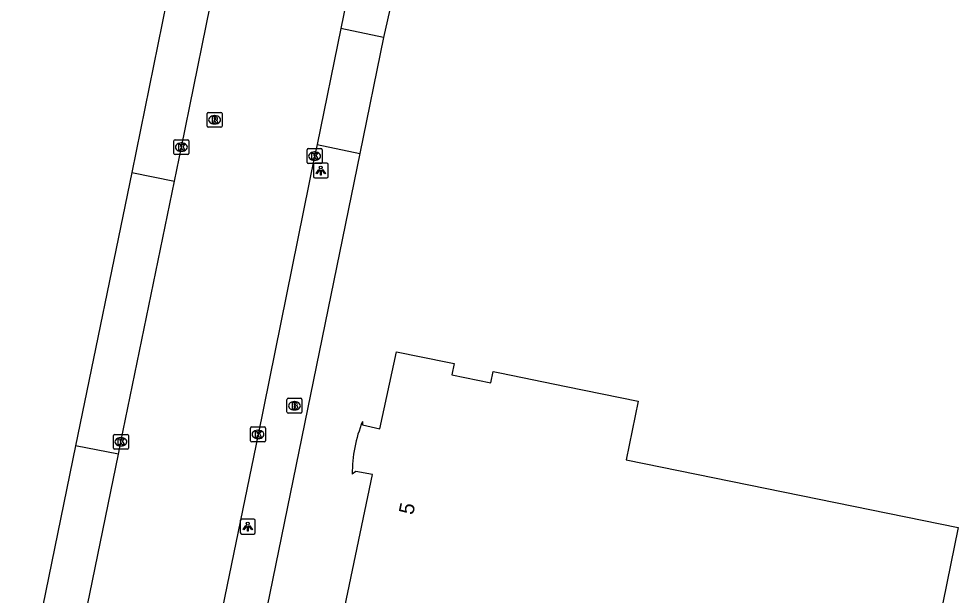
# Model space of a CAD drawing. Extents: x 157692 to 159670, y 381454 to 383289.
# Drawn here: x 158096.2 to 158159.2, y 381937.1 to 381975.8 of the extents above; entities that cross this region are included whole.
import ezdxf

# ---------------------------------------------------------------- set-up
doc = ezdxf.new("R2010")
doc.units = 0
for name, color, linetype in [('IMGEO_Brandkraan', 7, 'Continuous'), ('IMGEO_Kolk', 7, 'Continuous'), ('IMGEO_Lichtpunt', 7, 'Continuous'), ('IMGEO_Pand', 7, 'Continuous'), ('IMGEO_Pand_nummerreeks', 7, 'Continuous'), ('IMGEO_Rijbaan_lokaal_gesloten', 7, 'Continuous'), ('IMGEO_Rioolput', 7, 'Continuous'), ('IMGEO_Voetpad_open', 7, 'Continuous')]:
    doc.layers.add(name, color=color, linetype=linetype)

msp = doc.modelspace()

# ---------------------------------------------------------------- linework, layer by layer
at = {"layer": 'IMGEO_Brandkraan'}
for p, q in [((158114.246, 381950.283), (158115.098, 381950.283)), ((158114.171, 381949.357), (158114.171, 381950.209)), ((158114.659, 381950.063), (158114.684, 381950.063)), ((158115.172, 381950.209), (158115.172, 381949.357)), ((158115.098, 381949.283), (158114.246, 381949.283)), ((158114.682, 381949.503), (158114.657, 381949.503))]:
    msp.add_line(p, q, dxfattribs=at)
for points in [[(158114.246, 381950.283), (158115.098, 381950.283)], [(158114.171, 381949.357), (158114.171, 381950.209)], [(158114.519, 381949.983), (158114.519, 381949.583), (158114.732, 381949.583)], [(158114.75, 381949.983), (158114.519, 381949.983)], [(158114.698, 381949.902), (158114.644, 381949.902), (158114.644, 381949.826)], [(158114.644, 381949.826), (158114.697, 381949.826)], [(158114.706, 381949.75), (158114.644, 381949.75), (158114.644, 381949.669)], [(158114.644, 381949.669), (158114.706, 381949.669)], [(158115.172, 381950.209), (158115.172, 381949.357)], [(158115.098, 381949.283), (158114.246, 381949.283)]]:
    msp.add_lwpolyline(points, dxfattribs=at)
for centre, radius, start, end in [((158114.248, 381950.207), 0.0765, 91.55205, 178.44795), ((158114.248, 381950.207), 0.0765, 91.55205, 178.44795), ((158115.096, 381950.207), 0.0765, 1.55205, 88.44795), ((158115.096, 381950.207), 0.0765, 1.55205, 88.44795), ((158114.699, 381949.864), 0.0379, 267.82845, 90.93552), ((158114.707, 381949.709), 0.0404, 269.87594, 90.50774), ((158114.754, 381949.838), 0.145, 59.4692, 91.53667), ((158114.779, 381949.885), 0.0922, 285.51372, 58.15012), ((158114.784, 381949.693), 0.105, 301.31148, 78.98903), ((158114.248, 381949.359), 0.0765, 181.55205, 268.44795), ((158114.248, 381949.359), 0.0765, 181.55205, 268.44795), ((158114.738, 381949.834), 0.251, 268.66757, 293.53466), ((158115.096, 381949.359), 0.0765, 271.55205, 358.44795), ((158115.096, 381949.359), 0.0765, 271.55205, 358.44795)]:
    msp.add_arc(centre, radius, start, end, dxfattribs=at)
for centre, major_axis, ratio, start_param, end_param in [((158114.658, 381949.783), (-0.387, 0.002), 0.722429, 4.712389, 7.853982), ((158114.683, 381949.783), (-0.39, 0.002), 0.717154, 1.570796, 4.712389)]:
    msp.add_ellipse(centre, major_axis=major_axis, ratio=ratio, start_param=start_param, end_param=end_param, dxfattribs=at)
at = {"layer": 'IMGEO_Kolk'}
for p, q in [((158106.58, 381966.713), (158106.58, 381967.565)), ((158106.655, 381967.639), (158107.507, 381967.639)), ((158107.068, 381967.419), (158107.093, 381967.419)), ((158107.581, 381967.565), (158107.581, 381966.713)), ((158107.507, 381966.639), (158106.655, 381966.639)), ((158107.091, 381966.859), (158107.066, 381966.859)), ((158115.523, 381966.111), (158115.523, 381966.963)), ((158115.598, 381967.037), (158116.45, 381967.037)), ((158116.011, 381966.817), (158116.036, 381966.817)), ((158116.524, 381966.963), (158116.524, 381966.111)), ((158116.45, 381966.037), (158115.598, 381966.037)), ((158116.034, 381966.257), (158116.009, 381966.257)), ((158111.8, 381948.364), (158112.652, 381948.364)), ((158102.521, 381946.938), (158102.521, 381947.79)), ((158102.596, 381947.864), (158103.448, 381947.864)), ((158103.522, 381947.79), (158103.522, 381946.938)), ((158111.725, 381947.438), (158111.725, 381948.29)), ((158112.213, 381948.144), (158112.238, 381948.144)), ((158112.726, 381948.29), (158112.726, 381947.438)), ((158103.032, 381947.084), (158103.007, 381947.084)), ((158103.009, 381947.644), (158103.034, 381947.644)), ((158112.652, 381947.364), (158111.8, 381947.364)), ((158112.236, 381947.584), (158112.211, 381947.584)), ((158103.448, 381946.864), (158102.596, 381946.864))]:
    msp.add_line(p, q, dxfattribs=at)
for points in [[(158106.58, 381966.713), (158106.58, 381967.565)], [(158106.655, 381967.639), (158107.507, 381967.639)], [(158106.901, 381967.339), (158107.024, 381967.339), (158107.024, 381967.188), (158107.154, 381967.339), (158107.318, 381967.339), (158107.172, 381967.188), (158107.325, 381966.939), (158107.173, 381966.939), (158107.088, 381967.103), (158107.024, 381967.036), (158107.024, 381966.939), (158106.901, 381966.939), (158106.901, 381967.339)], [(158107.581, 381967.565), (158107.581, 381966.713)], [(158107.507, 381966.639), (158106.655, 381966.639)], [(158115.523, 381966.111), (158115.523, 381966.963)], [(158115.598, 381967.037), (158116.45, 381967.037)], [(158115.844, 381966.737), (158115.967, 381966.737), (158115.967, 381966.586), (158116.097, 381966.737), (158116.261, 381966.737), (158116.115, 381966.586), (158116.268, 381966.337), (158116.116, 381966.337), (158116.031, 381966.501), (158115.967, 381966.434), (158115.967, 381966.337), (158115.844, 381966.337), (158115.844, 381966.737)], [(158116.524, 381966.963), (158116.524, 381966.111)], [(158116.45, 381966.037), (158115.598, 381966.037)], [(158111.8, 381948.364), (158112.652, 381948.364)], [(158102.521, 381946.938), (158102.521, 381947.79)], [(158102.596, 381947.864), (158103.448, 381947.864)], [(158103.522, 381947.79), (158103.522, 381946.938)], [(158111.725, 381947.438), (158111.725, 381948.29)], [(158112.046, 381948.064), (158112.169, 381948.064), (158112.169, 381947.913), (158112.299, 381948.064), (158112.463, 381948.064), (158112.317, 381947.913), (158112.47, 381947.664), (158112.318, 381947.664), (158112.233, 381947.828), (158112.169, 381947.761), (158112.169, 381947.664), (158112.046, 381947.664), (158112.046, 381948.064)], [(158112.726, 381948.29), (158112.726, 381947.438)], [(158102.842, 381947.564), (158102.965, 381947.564), (158102.965, 381947.413), (158103.095, 381947.564), (158103.259, 381947.564), (158103.113, 381947.413), (158103.266, 381947.164), (158103.114, 381947.164), (158103.029, 381947.328), (158102.965, 381947.261), (158102.965, 381947.164), (158102.842, 381947.164), (158102.842, 381947.564)], [(158112.652, 381947.364), (158111.8, 381947.364)], [(158103.448, 381946.864), (158102.596, 381946.864)]]:
    msp.add_lwpolyline(points, dxfattribs=at)
for centre, start, end in [((158106.657, 381967.563), 91.55205, 178.44795), ((158106.657, 381967.563), 91.55205, 178.44795), ((158107.505, 381967.563), 1.55205, 88.44795), ((158107.505, 381967.563), 1.55205, 88.44795), ((158106.657, 381966.715), 181.55205, 268.44795), ((158106.657, 381966.715), 181.55205, 268.44795), ((158107.505, 381966.715), 271.55205, 358.44795), ((158107.505, 381966.715), 271.55205, 358.44795), ((158115.6, 381966.961), 91.55205, 178.44795), ((158115.6, 381966.961), 91.55205, 178.44795), ((158116.448, 381966.961), 1.55205, 88.44795), ((158116.448, 381966.961), 1.55205, 88.44795), ((158115.6, 381966.113), 181.55205, 268.44795), ((158115.6, 381966.113), 181.55205, 268.44795), ((158116.448, 381966.113), 271.55205, 358.44795), ((158116.448, 381966.113), 271.55205, 358.44795), ((158111.802, 381948.288), 91.55205, 178.44795), ((158111.802, 381948.288), 91.55205, 178.44795), ((158112.65, 381948.288), 1.55205, 88.44795), ((158112.65, 381948.288), 1.55205, 88.44795), ((158102.598, 381947.788), 91.55205, 178.44795), ((158102.598, 381947.788), 91.55205, 178.44795), ((158103.446, 381947.788), 1.55205, 88.44795), ((158103.446, 381947.788), 1.55205, 88.44795), ((158111.802, 381947.44), 181.55205, 268.44795), ((158111.802, 381947.44), 181.55205, 268.44795), ((158112.65, 381947.44), 271.55205, 358.44795), ((158112.65, 381947.44), 271.55205, 358.44795), ((158102.598, 381946.94), 181.55205, 268.44795), ((158102.598, 381946.94), 181.55205, 268.44795), ((158103.446, 381946.94), 271.55205, 358.44795), ((158103.446, 381946.94), 271.55205, 358.44795)]:
    msp.add_arc(centre, 0.0765, start, end, dxfattribs=at)
for centre, major_axis, ratio, start_param, end_param in [((158107.067, 381967.139), (-0.387, 0.002), 0.722429, 4.712389, 7.853982), ((158107.092, 381967.139), (-0.39, 0.002), 0.717154, 1.570796, 4.712389), ((158116.01, 381966.537), (-0.387, 0.002), 0.722429, 4.712389, 7.853982), ((158116.035, 381966.537), (-0.39, 0.002), 0.717154, 1.570796, 4.712389), ((158112.212, 381947.864), (-0.387, 0.002), 0.722429, 4.712389, 7.853982), ((158112.237, 381947.864), (-0.39, 0.002), 0.717154, 1.570796, 4.712389), ((158103.008, 381947.364), (-0.387, 0.002), 0.722429, 4.712389, 7.853982), ((158103.033, 381947.364), (-0.39, 0.002), 0.717154, 1.570796, 4.712389)]:
    msp.add_ellipse(centre, major_axis=major_axis, ratio=ratio, start_param=start_param, end_param=end_param, dxfattribs=at)
at = {"layer": 'IMGEO_Lichtpunt'}
for p, q in [((158116.843, 381966.069), (158116.035, 381966.069)), ((158116.843, 381966.069), (158116.035, 381966.069)), ((158115.941, 381965.974), (158115.941, 381965.167)), ((158115.941, 381965.974), (158115.941, 381965.167)), ((158116.937, 381965.167), (158116.937, 381965.974)), ((158116.937, 381965.167), (158116.937, 381965.974)), ((158116.035, 381965.073), (158116.843, 381965.073)), ((158116.035, 381965.073), (158116.843, 381965.073)), ((158111.039, 381942.076), (158111.039, 381941.269)), ((158111.039, 381942.076), (158111.039, 381941.269)), ((158111.941, 381942.171), (158111.133, 381942.171)), ((158111.941, 381942.171), (158111.133, 381942.171)), ((158112.035, 381941.269), (158112.035, 381942.076)), ((158112.035, 381941.269), (158112.035, 381942.076)), ((158111.133, 381941.175), (158111.941, 381941.175)), ((158111.133, 381941.175), (158111.941, 381941.175))]:
    msp.add_line(p, q, dxfattribs=at)
for points in [[(158116.315, 381965.638), (158116.354, 381965.61), (158116.166, 381965.348), (158116.128, 381965.375), (158116.315, 381965.638)], [(158116.417, 381965.59), (158116.464, 381965.59), (158116.464, 381965.268), (158116.417, 381965.268), (158116.417, 381965.59)], [(158116.527, 381965.61), (158116.565, 381965.637), (158116.752, 381965.375), (158116.713, 381965.347), (158116.527, 381965.61)], [(158111.413, 381941.74), (158111.452, 381941.712), (158111.264, 381941.45), (158111.226, 381941.477), (158111.413, 381941.74)], [(158111.515, 381941.692), (158111.562, 381941.692), (158111.562, 381941.37), (158111.515, 381941.37), (158111.515, 381941.692)], [(158111.625, 381941.712), (158111.663, 381941.739), (158111.85, 381941.477), (158111.811, 381941.449), (158111.625, 381941.712)]]:
    msp.add_lwpolyline(points, dxfattribs=at)
for centre in [(158116.44, 381965.772), (158111.538, 381941.874)]:
    msp.add_circle(centre, 0.0994, dxfattribs=at)
for centre, start, end in [((158116.035, 381965.974), 90, 180), ((158116.035, 381965.974), 90, 180), ((158116.843, 381965.974), 0, 90), ((158116.843, 381965.974), 0, 90), ((158116.035, 381965.167), 180, 270), ((158116.035, 381965.167), 180, 270), ((158116.843, 381965.167), 270, 0), ((158116.843, 381965.167), 270, 360), ((158111.133, 381942.076), 90, 180), ((158111.133, 381942.076), 90, 180), ((158111.941, 381942.076), 0, 90), ((158111.941, 381942.076), 0, 90), ((158111.133, 381941.269), 180, 270), ((158111.133, 381941.269), 180, 270), ((158111.941, 381941.269), 270, 0), ((158111.941, 381941.269), 270, 360)]:
    msp.add_arc(centre, 0.0946, start, end, dxfattribs=at)
at = {"layer": 'IMGEO_Pand'}
for points in [[(158119.238, 381948.73), (158119.247, 381948.498), (158120.41, 381948.246), (158121.528, 381953.404), (158124.936, 381952.708), (158125.398, 381952.614), (158125.243, 381951.849), (158127.849, 381951.318), (158128.006, 381952.083), (158128.455, 381951.991), (158132.904, 381951.082), (158137.735, 381950.095), (158136.933, 381946.167), (158159.223, 381941.614), (158155.923, 381925.462)], [(158155.923, 381925.462), (158122.302, 381932.306), (158117.426, 381933.299), (158119.903, 381945.169), (158118.785, 381945.383), (158118.546, 381945.191)]]:
    msp.add_lwpolyline(points, dxfattribs=at)
msp.add_arc((158127.909, 381945.197), 9.363, 157.83412, 180.03836, dxfattribs=at)
at = {"layer": 'IMGEO_Rijbaan_lokaal_gesloten'}
for points in [[(158127.58, 382023.226), (158125.044, 382010.697), (158122.865, 382000), (158120.355, 381987.678), (158117.779, 381975.107)], [(158106.63, 381964.853), (158107.08, 381967.14), (158110.401, 381983.44)], [(158117.779, 381975.107), (158116.186, 381967.321)], [(158116.186, 381967.321), (158116.023, 381966.537), (158112.225, 381947.864), (158107.903, 381926.804), (158106.687, 381920.975)], [(158102.858, 381946.545), (158103.023, 381947.364), (158106.63, 381964.853)], [(158099.043, 381927.911), (158102.858, 381946.545)]]:
    msp.add_lwpolyline(points, dxfattribs=at)
at = {"layer": 'IMGEO_Rioolput'}
for p, q in [((158108.812, 381968.547), (158108.812, 381969.399)), ((158108.887, 381969.473), (158109.739, 381969.473)), ((158109.3, 381969.253), (158109.325, 381969.253)), ((158109.813, 381969.399), (158109.813, 381968.547)), ((158109.323, 381968.693), (158109.298, 381968.693)), ((158109.739, 381968.473), (158108.887, 381968.473))]:
    msp.add_line(p, q, dxfattribs=at)
for points in [[(158108.812, 381968.547), (158108.812, 381969.399)], [(158108.887, 381969.473), (158109.739, 381969.473)], [(158109.401, 381969.171), (158109.149, 381969.173), (158109.149, 381968.773)], [(158109.813, 381969.399), (158109.813, 381968.547)], [(158109.149, 381968.773), (158109.273, 381968.773), (158109.273, 381968.935), (158109.284, 381968.935)], [(158109.327, 381969.092), (158109.273, 381969.092), (158109.273, 381969.011)], [(158109.273, 381969.011), (158109.325, 381969.011)], [(158109.331, 381968.906), (158109.402, 381968.773), (158109.542, 381968.773), (158109.477, 381968.899)], [(158109.739, 381968.473), (158108.887, 381968.473)]]:
    msp.add_lwpolyline(points, dxfattribs=at)
for centre, radius, start, end in [((158108.889, 381969.397), 0.0765, 91.55205, 178.44795), ((158108.889, 381969.397), 0.0765, 91.55205, 178.44795), ((158109.4, 381969.061), 0.109, 350.36119, 89.41601), ((158109.737, 381969.397), 0.0765, 1.55205, 88.44795), ((158109.737, 381969.397), 0.0765, 1.55205, 88.44795), ((158108.889, 381968.549), 0.0765, 181.55205, 268.44795), ((158108.889, 381968.549), 0.0765, 181.55205, 268.44795), ((158109.283, 381968.882), 0.0533, 26.02933, 88.69889), ((158109.309, 381969.2), 0.19, 274.7715, 282.96867), ((158109.333, 381968.996), 0.0964, 77.00612, 93.18647), ((158109.347, 381969.053), 0.0378, 276.66336, 79.67722), ((158109.398, 381969.061), 0.112, 277.58423, 350.98172), ((158109.382, 381968.846), 0.108, 29.51342, 73.79051), ((158109.737, 381968.549), 0.0765, 271.55205, 358.44795), ((158109.737, 381968.549), 0.0765, 271.55205, 358.44795)]:
    msp.add_arc(centre, radius, start, end, dxfattribs=at)
for centre, major_axis, ratio, start_param, end_param in [((158109.299, 381968.973), (-0.387, 0.002), 0.722429, 4.712389, 7.853982), ((158109.324, 381968.973), (-0.39, 0.002), 0.717154, 1.570796, 4.712389)]:
    msp.add_ellipse(centre, major_axis=major_axis, ratio=ratio, start_param=start_param, end_param=end_param, dxfattribs=at)
at = {"layer": 'IMGEO_Voetpad_open'}
for points in [[(158130.551, 382022.604), (158125.897, 382000), (158121.713, 381979.263), (158120.644, 381974.489)], [(158107.527, 381984.069), (158103.754, 381965.437)], [(158120.644, 381974.489), (158117.779, 381975.107)], [(158120.644, 381974.489), (158119.054, 381966.712)], [(158116.186, 381967.321), (158119.054, 381966.712)], [(158119.054, 381966.712), (158111.645, 381930.552), (158109.555, 381920.351)], [(158103.754, 381965.437), (158099.982, 381947.1)], [(158103.754, 381965.437), (158106.63, 381964.853)], [(158099.982, 381947.1), (158096.169, 381928.502)], [(158102.858, 381946.545), (158099.982, 381947.1)]]:
    msp.add_lwpolyline(points, dxfattribs=at)

# ---------------------------------------------------------------- texts
at = {"layer": 'IMGEO_Pand_nummerreeks'}
msp.add_text('5', height=1, rotation=78.46828, dxfattribs=at).set_placement((158122.636, 381942.426))

doc.saveas('drawing.dxf')
